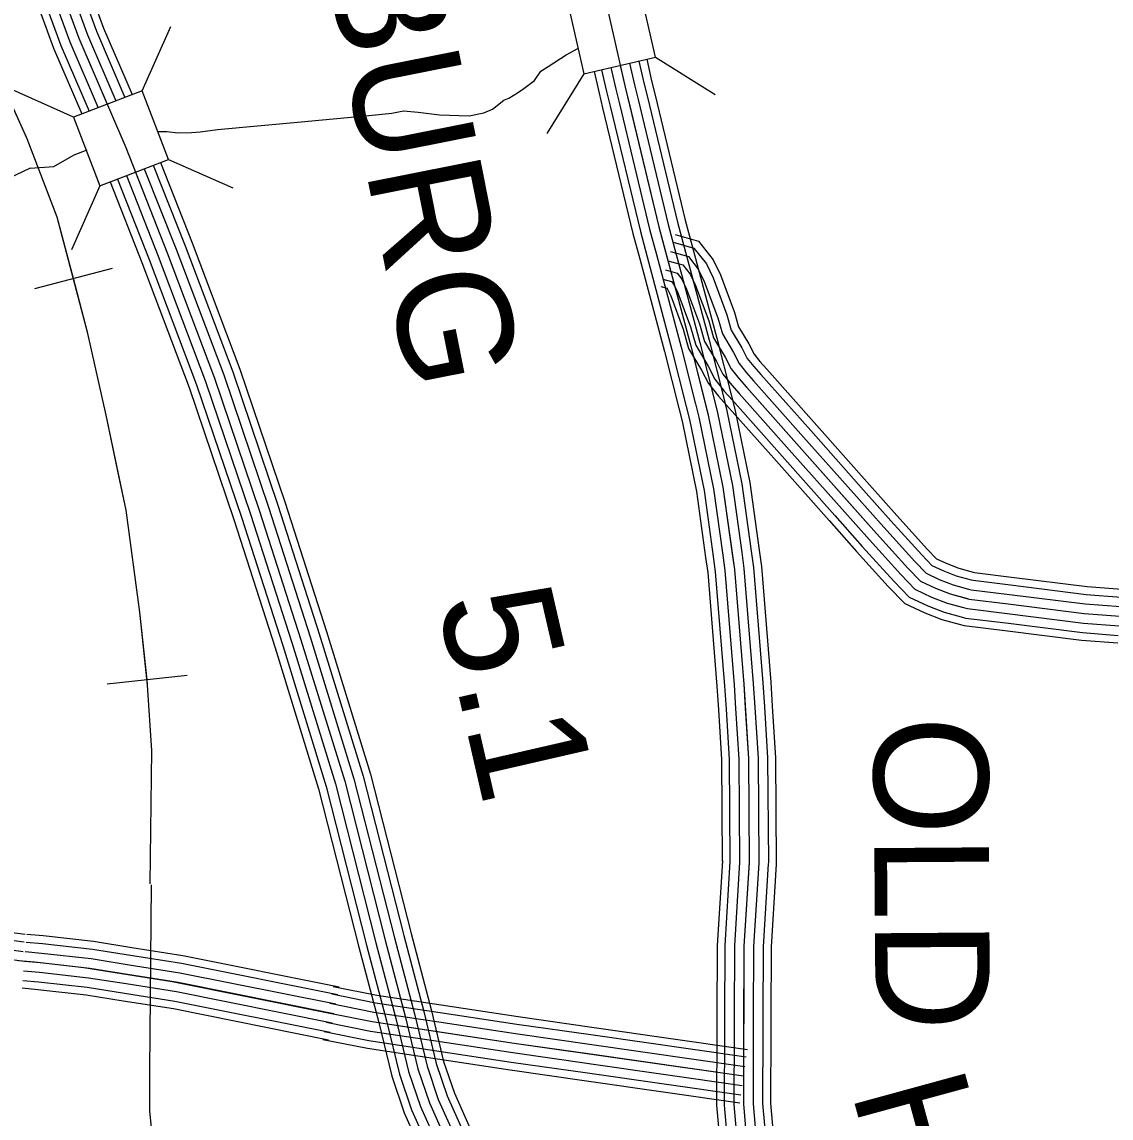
# Model space of a CAD drawing. Extents: x 1551132 to 1791609, y 378168 to 563823.
# Drawn here: x 1671039 to 1674558, y 445399 to 448941 of the extents above; entities that cross this region are included whole.
import ezdxf

# ---------------------------------------------------------------- set-up
doc = ezdxf.new("R2010")
doc.units = 0
for name, color, linetype in [('DESIGN - CONTOURS - Intermediate with optional Text', 7, 'Continuous'), ('DESIGN - ROW - Right-of-Way and Easement Labels', 7, 'Continuous'), ('DESIGN - TRAFFIC CONTROL PERMANENT - Signalization', 7, 'Continuous'), ('DESIGN - TRANSPORTATION - Text', 7, 'Continuous'), ('SURVEY - CENTERLINE - Preliminary Text', 7, 'Continuous'), ('SURVEY - DRAINAGE - Storm Sewer', 7, 'Continuous'), ('SURVEY - PROPERTY - Owners', 7, 'Continuous'), ('SURVEY - TRANSPORTATION - Roads', 7, 'Continuous')]:
    doc.layers.add(name, color=color, linetype=linetype)

msp = doc.modelspace()

# ---------------------------------------------------------------- linework, layer by layer
at = {"layer": 'DESIGN - CONTOURS - Intermediate with optional Text'}
for p, q in [((1671331.271, 448144.836), (1671079.943, 448078.251)), ((1671572.656, 446828.76), (1671314.12, 446801.234))]:
    msp.add_line(p, q, dxfattribs=at)
for points in [[(1671453.584, 446155.542), (1671458.734, 446587.129), (1671445.234, 446797.642), (1671420.035, 447034.349), (1671375.936, 447363.457), (1671311.554, 447670.79), (1671252.647, 447933.972), (1671153.067, 448309.874), (1671056.019, 448563.547), (1670872.724, 448968.582), (1669413.843, 451931.742)], [(1671205.607, 448111.543), (1671153.067, 448309.874), (1671056.019, 448563.547), (1670980.471, 448730.484)], [(1671353.92, 447468.552), (1671311.554, 447670.79), (1671252.647, 447933.972), (1671205.607, 448111.543)], [(1671443.384, 446815.001), (1671420.035, 447034.349), (1671375.936, 447363.457), (1671353.92, 447468.552)], [(1671453.584, 446155.542), (1671458.734, 446587.129), (1671445.234, 446797.642), (1671443.384, 446815.001)], [(1671452.625, 445552.677), (1671457.817, 446153.042)], [(1673973.614, 441052.96), (1673866.358, 441217.173), (1673507.258, 441648.542), (1673031.645, 442211.632), (1672737.593, 442560.016), (1672532.232, 442793.063), (1672352.978, 443033.786), (1672168.032, 443300.618), (1672044.21, 443490.531), (1671952.021, 443647.985), (1671844.665, 443875.75), (1671732.018, 444163.674), (1671619.737, 444481.649), (1671528.414, 444879.476), (1671472.424, 445218.751), (1671452.825, 445421.332), (1671452.558, 445594.269)], [(1671525.365, 444897.951), (1671472.424, 445218.751), (1671452.825, 445421.332), (1671452.625, 445552.677)]]:
    msp.add_lwpolyline(points, dxfattribs=at)
at = {"layer": 'DESIGN - TRANSPORTATION - Text'}
for points in [[(1671479.109, 448586.964), (1671507.034, 448586.698), (1671543.016, 448582.347), (1671587.057, 448583.931), (1671615.081, 448585.664), (1671671.18, 448593.14), (1671941.54, 448618.59), (1672159.827, 448638.533), (1672233.925, 448645.833), (1672272.016, 448653.483), (1672319.998, 448649.016), (1672387.963, 448640.358), (1672483.986, 448637.433), (1672532.093, 448646.983), (1672560.209, 448658.733), (1672596.483, 448688.434), (1672612.541, 448694.284), (1672640.715, 448712.043), (1672660.84, 448725.868), (1672695.081, 448751.577), (1672715.347, 448781.428), (1672739.496, 448797.22), (1672797.853, 448834.721), (1672835.711, 448855.514)], [(1671065.794, 448468.744), (1671141.875, 448474.028), (1671208.232, 448511.445), (1671250.015, 448527.979)], [(1671065.794, 448468.744), (1670945.105, 448411.101)]]:
    msp.add_lwpolyline(points, dxfattribs=at)
at = {"layer": 'SURVEY - CENTERLINE - Preliminary Text'}
for points in [[(1671066.944, 449402.127), (1671251.398, 448899.772), (1671343.104, 448686.317)], [(1671096.044, 449412.819), (1671280.214, 448911.248), (1671372.153, 448697.242)], [(1671119.243, 449421.336), (1671303.188, 448920.39), (1671395.186, 448706.242)], [(1670955.505, 449361.209), (1671141.067, 448855.854), (1671232.265, 448643.566)], [(1670979.646, 449370.068), (1671164.967, 448865.363), (1671256.273, 448652.824)], [(1671008.746, 449380.76), (1671193.783, 448876.838), (1671285.239, 448663.941)], [(1671037.845, 449391.443), (1671222.59, 448888.305), (1671374.453, 448534.804), (1671508.4, 448195.454), (1671661.946, 447789.869), (1671807.343, 447360.307), (1671940.823, 446944.847), (1672082.044, 446487.276), (1672212.916, 445973.688), (1672277.422, 445728.923), (1672318.388, 445558.411), (1672355.72, 445448.008), (1672428.735, 445285.303), (1672547.016, 445000.121), (1672685.096, 444682.771), (1672864.824, 444305.061), (1673114.085, 443848.783), (1673403.386, 443396.246), (1673679.03, 442999.878), (1673938.873, 442637.66)], [(1671037.845, 449391.443), (1671222.59, 448888.305), (1671314.213, 448675.033)], [(1671463.568, 448477.92), (1671566.232, 448217.813), (1671720.32, 447810.794), (1671866.224, 447379.733), (1671999.954, 446963.472), (1672141.743, 446504.085), (1672272.931, 445989.247), (1672337.546, 445744.065), (1672378.02, 445575.619), (1672413.502, 445470.683), (1672485.659, 445309.879), (1672604.081, 445024.372), (1672741.528, 444708.472), (1672920.065, 444333.27), (1673167.467, 443880.384), (1673454.977, 443430.655), (1673729.67, 443035.654), (1673989.547, 442673.394), (1674199.767, 442370.036)], [(1671486.642, 448486.753), (1671589.281, 448226.73), (1671743.586, 447819.136), (1671889.699, 447387.475), (1672023.537, 446970.897), (1672165.542, 446510.785), (1672296.855, 445995.447), (1672361.512, 445750.107), (1672401.786, 445582.478), (1672436.535, 445479.725), (1672508.358, 445319.679), (1672626.83, 445034.039), (1672764.027, 444718.714), (1672942.081, 444344.512), (1673188.75, 443892.976), (1673475.543, 443444.373), (1673749.861, 443049.912), (1674009.747, 442687.636), (1674220.233, 442383.887)], [(1671376.728, 448444.594), (1671479.484, 448184.27), (1671632.763, 447779.41), (1671777.902, 447350.599), (1671911.257, 446935.53), (1672052.195, 446478.876), (1672182.908, 445965.913), (1672247.356, 445721.348), (1672288.572, 445549.81), (1672326.829, 445436.666), (1672400.269, 445273.02), (1672518.483, 444987.996), (1672656.88, 444669.921), (1672837.208, 444290.961), (1673087.394, 443832.982), (1673377.595, 443379.037), (1673653.714, 442981.994), (1673913.541, 442619.793), (1674122.669, 442318.01)], [(1671405.678, 448455.694), (1671508.4, 448195.454), (1671661.946, 447789.869), (1671807.343, 447360.307), (1671940.823, 446944.847), (1672082.044, 446487.276), (1672212.916, 445973.688), (1672277.422, 445728.923), (1672318.388, 445558.411), (1672355.72, 445448.008), (1672428.735, 445285.303), (1672547.016, 445000.121), (1672685.096, 444682.771), (1672864.824, 444305.061), (1673114.085, 443848.783), (1673403.386, 443396.246), (1673679.03, 442999.878), (1673938.873, 442637.66), (1674148.302, 442335.444)], [(1671434.627, 448466.803), (1671537.316, 448206.638), (1671691.129, 447800.327), (1671836.784, 447370.016), (1671970.388, 446954.164), (1672111.893, 446495.677), (1672242.923, 445981.463), (1672307.488, 445736.499), (1672348.204, 445567.011), (1672384.611, 445459.35), (1672457.201, 445297.587), (1672575.548, 445012.246), (1672713.312, 444695.622), (1672892.441, 444319.162), (1673140.776, 443864.583), (1673429.177, 443413.455), (1673704.346, 443017.761), (1673964.206, 442655.527), (1674174.034, 442352.736)], [(1671323.788, 448424.252), (1671426.585, 448163.82), (1671579.365, 447760.268), (1671724.044, 447332.823), (1671857.158, 446918.496), (1671997.588, 446463.492), (1672128.009, 445951.679), (1672192.358, 445707.498), (1672234.023, 445534.068), (1672273.972, 445415.923), (1672348.195, 445250.536), (1672466.284, 444965.812), (1672605.256, 444646.412), (1672786.676, 444265.16), (1673038.554, 443804.073), (1673330.405, 443347.562), (1673607.381, 442949.268), (1673867.183, 442587.109), (1674075.653, 442286.284)], [(1671347.787, 448433.485), (1671450.568, 448173.095), (1671603.573, 447768.943), (1671748.461, 447340.882), (1671881.691, 446926.221), (1672022.345, 446470.468), (1672152.9, 445958.129), (1672217.299, 445713.781), (1672258.756, 445541.202), (1672297.938, 445425.332), (1672371.812, 445260.728), (1672489.95, 444975.87), (1672628.664, 444657.07), (1672809.584, 444276.852), (1673060.703, 443817.182), (1673351.796, 443361.837), (1673628.389, 442964.102), (1673888.2, 442601.926), (1674096.978, 442300.651)]]:
    msp.add_lwpolyline(points, dxfattribs=at)
at = {"layer": 'SURVEY - DRAINAGE - Storm Sewer'}
for p, q in [((1671428.033, 448718.799), (1671520.42, 448926.268)), ((1673086.844, 448827.052), (1673279.472, 448706.74)), ((1672855.32, 448773.671), (1672734.983, 448581.051)), ((1671206.227, 448633.593), (1670998.732, 448725.988)), ((1671513.172, 448496.967), (1671720.683, 448404.597)), ((1671291.357, 448411.845), (1671199.004, 448204.342))]:
    msp.add_line(p, q, dxfattribs=at)
for points in [[(1672801.873, 449005.129), (1672855.32, 448773.638), (1673086.844, 448827.052), (1673033.38, 449058.618)], [(1671206.227, 448633.593), (1671291.357, 448411.82), (1671513.172, 448496.967), (1671428.033, 448718.799)]]:
    msp.add_lwpolyline(points, close=True, dxfattribs=at)
at = {"layer": 'SURVEY - PROPERTY - Owners'}
for points in [[(1665459.616, 446546.2), (1665732.418, 446498.19), (1666087.676, 446438.722), (1666345.079, 446390.204), (1666498.783, 446366.704), (1666828.225, 446325.503), (1667241.724, 446293.51), (1667874.943, 446243.393), (1668480.095, 446185.542), (1669091.331, 446135.641), (1669386.965, 446112.782), (1669614.527, 446078.564), (1669957.885, 446029.222), (1670377.225, 445981.154), (1670662.794, 445950.387), (1670812.515, 445928.928), (1670892.447, 445926.161), (1671054.909, 445904.702)], [(1672028.178, 445738.473), (1671524.823, 445839.359), (1671361.277, 445865.243), (1671239.613, 445884.644), (1671079.976, 445902.477), (1671028.085, 445907.077)]]:
    msp.add_lwpolyline(points, dxfattribs=at)
at = {"layer": 'SURVEY - TRANSPORTATION - Roads'}
for points in [[(1672876.027, 449225.957), (1672988.54, 448730.369), (1673097.538, 448278.857), (1673199.302, 447897.464), (1673256.784, 447670.666), (1673304.216, 447437.985), (1673341.298, 447171.395), (1673371.256, 446800.835), (1673386.638, 446560.512), (1673389.013, 446226.279), (1673372.088, 445954.313), (1673371.13, 445680.156), (1673370.572, 445444.025), (1673388.346, 445239.694), (1673431.712, 445001.055), (1673508.593, 444720.006), (1673621.065, 444220.418), (1673725.637, 443728.93), (1673791.569, 443359.954), (1673833.726, 443193.366), (1673819.31, 443153.507), (1673784.636, 443087.863), (1673715.896, 443012.603), (1673691.546, 442982.427)], [(1672942.375, 448793.712), (1672958.358, 448723.302), (1672969.766, 448676.059)], [(1672972.574, 448800.696), (1672988.54, 448730.369), (1672999.899, 448683.334)], [(1673002.782, 448807.654), (1673018.723, 448737.436), (1673030.031, 448690.609)], [(1673032.989, 448814.621), (1673048.906, 448744.511), (1673060.164, 448697.893)], [(1673058.047, 448820.404), (1673073.947, 448750.378), (1673085.163, 448703.926)], [(1672888.076, 448781.203), (1672904.109, 448710.593), (1672915.609, 448662.975)], [(1672912.167, 448786.745), (1672928.175, 448716.227), (1672939.633, 448668.775)], [(1673030.023, 448690.626), (1673127.587, 448286.491), (1673149.12, 448205.788)], [(1673060.155, 448697.901), (1673157.628, 448294.132), (1673179.069, 448213.78)], [(1673085.155, 448703.935), (1673182.552, 448300.466), (1673203.919, 448220.414)], [(1672915.601, 448663), (1673013.49, 448257.498), (1673035.389, 448175.438)], [(1672939.625, 448668.8), (1673037.447, 448263.582), (1673059.272, 448181.813)], [(1672969.758, 448676.076), (1673067.488, 448271.223), (1673089.221, 448189.805)], [(1672999.89, 448683.351), (1673097.538, 448278.857), (1673119.17, 448197.797)], [(1673143.362, 448229.314), (1673210.635, 448210.522), (1673250.884, 448158.954), (1673272.642, 448114.136), (1673317.257, 447994.4), (1673331.107, 447945.598), (1673365.273, 447888.339), (1673382.964, 447853.729), (1673403.68, 447827.595), (1673426.43, 447802.061)], [(1673150.278, 448254.081), (1673225.693, 448233.023), (1673272.834, 448172.638), (1673296.308, 448124.261), (1673341.715, 448002.408), (1673354.923, 447955.874), (1673387.781, 447900.797), (1673404.705, 447867.705), (1673423.38, 447844.154), (1673445.638, 447819.17)], [(1673089.213, 448189.813), (1673169.302, 447889.655), (1673215.726, 447706.484)], [(1673119.162, 448197.805), (1673199.302, 447897.464), (1673245.776, 447714.101)], [(1673135.028, 448199.455), (1673192.469, 448183.413), (1673224.435, 448142.47), (1673244.109, 448101.927), (1673287.775, 447984.733), (1673302.399, 447933.215), (1673338.132, 447873.33), (1673356.765, 447836.879), (1673379.948, 447807.645), (1673403.289, 447781.436)], [(1673149.111, 448205.797), (1673229.301, 447905.272), (1673275.825, 447721.718)], [(1673179.061, 448213.789), (1673259.3, 447913.073), (1673305.874, 447729.334)], [(1673203.91, 448220.422), (1673284.191, 447919.548), (1673330.799, 447735.651)], [(1673035.381, 448175.446), (1673115.379, 447875.63), (1673161.719, 447692.792)], [(1673059.264, 448181.821), (1673139.303, 447881.855), (1673185.677, 447698.867)], [(1673126.687, 448169.596), (1673174.311, 448156.296), (1673197.977, 448125.978), (1673215.577, 448089.719), (1673258.292, 447975.074), (1673273.692, 447920.831), (1673310.991, 447858.313), (1673330.565, 447820.028), (1673356.206, 447787.686), (1673541.894, 447579.214), (1673800.654, 447287.781), (1673901.418, 447176.437), (1673942.951, 447133.894), (1673990.699, 447111.294), (1674038.498, 447092.701), (1674100.322, 447075.943), (1674226.161, 447060.409), (1674471.846, 447029.433), (1674819.588, 447003.233)], [(1673126.687, 448169.596), (1673174.311, 448156.296), (1673197.977, 448125.978), (1673215.577, 448089.719), (1673258.292, 447975.074), (1673273.692, 447920.831), (1673310.991, 447858.313), (1673330.565, 447820.028), (1673356.206, 447787.686), (1673380.139, 447760.819)], [(1673118.345, 448139.737), (1673156.153, 448129.178), (1673171.519, 448109.486), (1673187.044, 448077.51), (1673228.809, 447965.416), (1673244.984, 447908.447), (1673283.85, 447843.296), (1673304.366, 447803.178), (1673332.465, 447767.727), (1673356.99, 447740.201)], [(1673103.362, 448086.069), (1673123.512, 448080.444), (1673123.979, 448079.852), (1673135.762, 448055.568), (1673175.819, 447948.048), (1673193.385, 447886.188), (1673235.076, 447816.312), (1673257.275, 447772.894), (1673289.8, 447731.859), (1673315.391, 447703.134)], [(1673110.012, 448109.878), (1673137.987, 448102.069), (1673145.07, 448093.002), (1673158.511, 448065.301), (1673199.327, 447955.749), (1673216.276, 447896.064), (1673256.709, 447828.287), (1673278.167, 447786.328), (1673308.732, 447747.777), (1673333.849, 447719.576)], [(1673426.43, 447802.07), (1673588.218, 447620.415), (1673758.747, 447428.36)], [(1673445.629, 447819.17), (1673607.434, 447637.507), (1673777.98, 447445.436)], [(1673403.28, 447781.444), (1673565.06, 447599.815), (1673735.572, 447407.776)], [(1673305.866, 447729.359), (1673317.241, 447684.483), (1673365.356, 447448.46), (1673395.622, 447230.888)], [(1673330.79, 447735.676), (1673342.315, 447690.217), (1673390.714, 447452.802), (1673421.096, 447234.43)], [(1673356.981, 447740.21), (1673518.727, 447558.613), (1673689.207, 447366.608)], [(1673380.131, 447760.827), (1673541.894, 447579.214), (1673712.389, 447387.192)], [(1673185.669, 447698.875), (1673196.327, 447656.849), (1673243.076, 447427.51), (1673272.808, 447213.804)], [(1673215.718, 447706.5), (1673226.559, 447663.758), (1673273.65, 447432.752), (1673303.507, 447218.071)], [(1673245.767, 447714.117), (1673256.784, 447670.666), (1673304.216, 447437.985), (1673334.215, 447222.346)], [(1673275.817, 447721.734), (1673287.008, 447677.575), (1673334.782, 447443.219), (1673364.923, 447226.621)], [(1673315.382, 447703.15), (1673477.095, 447521.587), (1673647.549, 447329.616)], [(1673333.832, 447719.584), (1673495.57, 447538.013), (1673666.032, 447346.025)], [(1673161.711, 447692.808), (1673172.227, 447651.341), (1673218.701, 447423.335), (1673248.325, 447210.396)], [(1673758.738, 447428.368), (1673846.82, 447329.166), (1673946.601, 447218.913), (1673979.533, 447185.171), (1674015.232, 447168.278), (1674057.898, 447151.678), (1674106.163, 447138.603)], [(1673777.971, 447445.444), (1673865.969, 447346.333), (1673965.342, 447236.53), (1673994.708, 447206.446), (1674025.407, 447191.912), (1674065.948, 447176.145), (1674112.888, 447163.428)], [(1673712.381, 447387.201), (1673800.654, 447287.781), (1673901.418, 447176.437), (1673942.951, 447133.894), (1673990.699, 447111.294), (1674038.498, 447092.701), (1674089.947, 447078.759)], [(1673735.564, 447407.785), (1673823.737, 447308.474), (1673924.009, 447197.671), (1673961.242, 447159.537), (1674002.966, 447139.786), (1674048.198, 447122.194), (1674098.055, 447108.685)], [(1673666.024, 447346.033), (1673754.488, 447246.397), (1673856.236, 447133.961), (1673906.368, 447082.618), (1673966.167, 447054.309), (1674019.099, 447033.725), (1674073.731, 447018.916)], [(1673689.198, 447366.617), (1673777.571, 447267.089), (1673878.827, 447155.203), (1673924.659, 447108.252), (1673978.433, 447082.801), (1674028.799, 447063.209), (1674081.839, 447048.834)], [(1673647.541, 447329.624), (1673736.081, 447229.897), (1673838.228, 447117.027), (1673891.777, 447062.176), (1673956.392, 447031.592), (1674011.366, 447010.208), (1674067.264, 446995.057)], [(1673421.088, 447234.455), (1673428.521, 447180.978), (1673458.745, 446807.177), (1673463.695, 446729.808)], [(1673248.317, 447210.413), (1673255.067, 447161.92), (1673284.766, 446794.568), (1673289.624, 446718.658)], [(1673272.8, 447213.821), (1673279.641, 447164.62), (1673309.415, 446796.352), (1673314.29, 446720.233)], [(1673303.499, 447218.088), (1673310.474, 447168.003), (1673340.34, 446798.593), (1673345.231, 446722.216)], [(1673334.207, 447222.363), (1673341.298, 447171.395), (1673371.256, 446800.835), (1673376.164, 446724.2)], [(1673364.914, 447226.638), (1673372.122, 447174.787), (1673402.171, 446803.077), (1673407.096, 446726.183)], [(1673395.614, 447230.905), (1673402.955, 447178.17), (1673433.096, 446805.319), (1673438.037, 446728.167)], [(1674112.88, 447163.42), (1674117.255, 447162.237), (1674237.019, 447147.453), (1674480.63, 447116.736), (1674592.91, 447108.277)], [(1674106.147, 447138.603), (1674112.288, 447136.936), (1674233.835, 447121.936), (1674478.055, 447091.143), (1674590.977, 447082.635)], [(1674098.039, 447108.677), (1674106.305, 447106.444), (1674230.002, 447091.168), (1674474.955, 447060.284), (1674588.644, 447051.717)], [(1674089.93, 447078.759), (1674100.322, 447075.943), (1674226.161, 447060.409), (1674471.846, 447029.433), (1674586.319, 447020.808)], [(1674081.822, 447048.842), (1674094.339, 447045.442), (1674222.319, 447029.65), (1674468.738, 446998.583), (1674583.994, 446989.899)], [(1674067.248, 446995.057), (1674083.581, 446990.632), (1674215.427, 446974.357), (1674463.163, 446943.123), (1674579.802, 446934.331)], [(1674073.714, 447018.916), (1674088.355, 447014.949), (1674218.486, 446998.882), (1674465.638, 446967.723), (1674581.661, 446958.982)], [(1673289.624, 446718.675), (1673299.94, 446557.429), (1673302.282, 446228.687)], [(1673314.29, 446720.258), (1673324.657, 446558.312), (1673326.998, 446228.004)], [(1673345.231, 446722.233), (1673355.647, 446559.412), (1673358.006, 446227.137), (1673357.964, 446226.495)], [(1673376.164, 446724.217), (1673386.638, 446560.512), (1673389.013, 446226.279), (1673388.905, 446224.553)], [(1673407.096, 446726.2), (1673417.629, 446561.612), (1673420.021, 446225.42), (1673419.846, 446222.612)], [(1673438.037, 446728.175), (1673448.62, 446562.712), (1673451.028, 446224.554), (1673450.778, 446220.67)], [(1673463.703, 446729.817), (1673474.336, 446563.629), (1673476.744, 446223.837), (1673476.444, 446219.053)], [(1666664.354, 446433.797), (1666820.834, 446414.23), (1667232.366, 446382.388), (1667866.368, 446332.212), (1668471.629, 446274.352), (1669082.073, 446224.51), (1669380.641, 446201.426), (1669611.018, 446166.783), (1669952.869, 446117.657), (1670370.684, 446069.765), (1670657.469, 446038.872), (1670804.065, 446017.855), (1670883.514, 446015.105), (1671050.143, 445993.096)], [(1666660.979, 446409.313), (1666818.342, 446389.629), (1667230.433, 446357.746), (1667864.218, 446307.586), (1668469.445, 446249.727), (1669080.114, 446199.876), (1669377.849, 446176.85), (1669607.419, 446142.333), (1669949.702, 446093.14), (1670367.951, 446045.197), (1670654.394, 446014.338), (1670801.874, 445993.204), (1670881.464, 445990.446), (1671046.901, 445968.596)], [(1666656.68, 446378.604), (1666815.217, 446358.779), (1667228.016, 446326.845), (1667861.518, 446276.702), (1668466.704, 446218.851), (1669077.664, 446168.967), (1669374.341, 446146.033), (1669602.91, 446111.657), (1669945.727, 446062.398), (1670364.526, 446014.388), (1670650.527, 445983.579), (1670799.132, 445962.279), (1670878.897, 445959.52), (1671042.843, 445937.861)], [(1673302.357, 446229.954), (1673285.382, 445957.163), (1673284.574, 445725.382)], [(1673327.023, 446228.42), (1673310.098, 445956.346), (1673309.29, 445725.299)], [(1673357.964, 446226.495), (1673341.089, 445955.33), (1673340.289, 445725.19)], [(1673388.905, 446224.57), (1673372.088, 445954.313), (1673371.288, 445725.082)], [(1673419.846, 446222.645), (1673403.088, 445953.296), (1673402.288, 445724.974)], [(1673450.787, 446220.72), (1673434.079, 445952.28), (1673433.287, 445724.865)], [(1673476.453, 446219.12), (1673459.795, 445951.43), (1673459.003, 445724.774)], [(1672059.536, 445797.125), (1671554.939, 445898.261), (1671390.177, 445924.336), (1671267.113, 445943.962), (1671105.333, 445962.029), (1671052.735, 445966.696)], [(1672064.586, 445822.342), (1671559.481, 445923.578), (1671394.21, 445949.737), (1671270.571, 445969.454), (1671107.892, 445987.621), (1671055.001, 445992.313)], [(1672053.444, 445766.724), (1671549.473, 445867.735), (1671385.318, 445893.719), (1671262.955, 445913.228), (1671102.242, 445931.186), (1671049.993, 445935.811)], [(1672047.353, 445736.332), (1671543.998, 445837.217), (1671380.452, 445863.101), (1671258.788, 445882.502), (1671099.15, 445900.336), (1671047.26, 445904.936)], [(1672047.353, 445736.332), (1671543.998, 445837.217), (1671380.452, 445863.101), (1671258.788, 445882.502), (1671099.15, 445900.336), (1671047.26, 445904.936)], [(1672041.261, 445705.939), (1671538.523, 445806.7), (1671375.585, 445832.484), (1671254.621, 445851.776), (1671096.058, 445869.485), (1671044.526, 445874.06)], [(1672030.311, 445651.304), (1671528.69, 445751.84), (1671366.844, 445777.457), (1671247.138, 445796.541), (1671090.509, 445814.042), (1671039.601, 445818.558)], [(1672035.17, 445675.538), (1671533.056, 445776.174), (1671370.727, 445801.866), (1671250.463, 445821.042), (1671092.967, 445838.642), (1671041.785, 445843.176)], [(1672394.22, 445763.841), (1672185.741, 445795.333), (1672045.219, 445823.501)], [(1672390.528, 445739.407), (1672181.458, 445770.983), (1672040.361, 445799.267)], [(1672385.903, 445708.748), (1672176.1, 445740.44), (1672034.27, 445768.866)], [(1672888.225, 445691.064), (1672642.13, 445726.407), (1672394.203, 445763.849)], [(1673370.788, 445534.152), (1672629.489, 445640.613), (1672170.733, 445709.898), (1672028.178, 445738.473)], [(1672381.27, 445678.097), (1672170.733, 445709.898), (1672028.178, 445738.473)], [(1672884.708, 445666.597), (1672638.522, 445701.956), (1672390.511, 445739.415)], [(1673284.574, 445725.407), (1673284.415, 445680.414), (1673283.849, 445440.366), (1673302.306, 445228.161), (1673305.506, 445210.569)], [(1673309.29, 445725.315), (1673309.131, 445680.339), (1673308.565, 445441.408), (1673326.831, 445231.444), (1673329.822, 445214.985)], [(1673340.289, 445725.207), (1673340.131, 445680.248), (1673339.572, 445442.716), (1673357.588, 445235.569), (1673360.322, 445220.536)], [(1673371.288, 445725.099), (1673371.13, 445680.156), (1673370.572, 445444.025), (1673388.346, 445239.694), (1673390.821, 445226.077)], [(1673402.288, 445724.99), (1673402.129, 445680.064), (1673401.571, 445445.333), (1673419.104, 445243.82), (1673421.32, 445231.619)], [(1673433.287, 445724.882), (1673433.129, 445679.973), (1673432.578, 445446.642), (1673449.861, 445247.945), (1673451.82, 445237.169)], [(1673459.003, 445724.79), (1673458.845, 445679.898), (1673458.294, 445447.733), (1673475.377, 445251.361), (1673477.119, 445241.761)], [(1672372.012, 445616.787), (1672160.008, 445648.813), (1672015.995, 445677.68)], [(1672376.637, 445647.446), (1672165.367, 445679.355), (1672022.087, 445708.081)], [(1672875.9, 445605.229), (1672629.489, 445640.613), (1672381.253, 445678.105)], [(1672880.308, 445635.913), (1672634.006, 445671.28), (1672385.886, 445708.756)], [(1673383.113, 445619.988), (1672888.208, 445691.064)], [(1672368.17, 445591.361), (1672155.558, 445623.479), (1672010.937, 445652.463)], [(1672871.492, 445574.545), (1672624.972, 445609.945), (1672376.62, 445647.455)], [(1673379.605, 445595.52), (1672884.7, 445666.597)], [(1672867.092, 445543.86), (1672620.456, 445579.27), (1672371.995, 445616.795)], [(1673370.788, 445534.152), (1672875.883, 445605.229)], [(1673375.196, 445564.836), (1672880.291, 445635.913)], [(1672863.433, 445518.401), (1672616.706, 445553.827), (1672368.153, 445591.37)], [(1673366.38, 445503.468), (1672871.475, 445574.545)], [(1673361.972, 445472.784), (1672867.067, 445543.86)], [(1673358.322, 445447.325), (1672863.417, 445518.401)]]:
    msp.add_lwpolyline(points, dxfattribs=at)

# ---------------------------------------------------------------- texts
at = {"layer": 'DESIGN - ROW - Right-of-Way and Easement Labels'}
for s, height, rotation, p in [('LEWISBURG', 370.0089, 281.232267, (1671716.18, 450647.543)), ('OLD', 370.0097, 270.406047, (1673790.396, 446696.908)), ('HWY.', 370.0083, 285.299936, (1673719.022, 445484.534))]:
    msp.add_text(s, height=height, rotation=rotation, dxfattribs=at).set_placement(p)
at = {"layer": 'DESIGN - TRAFFIC CONTROL PERMANENT - Signalization'}
msp.add_text('5.1', height=370.0087, rotation=282.955053, dxfattribs=at).set_placement((1672379.537, 447071.392))

doc.saveas('drawing.dxf')
